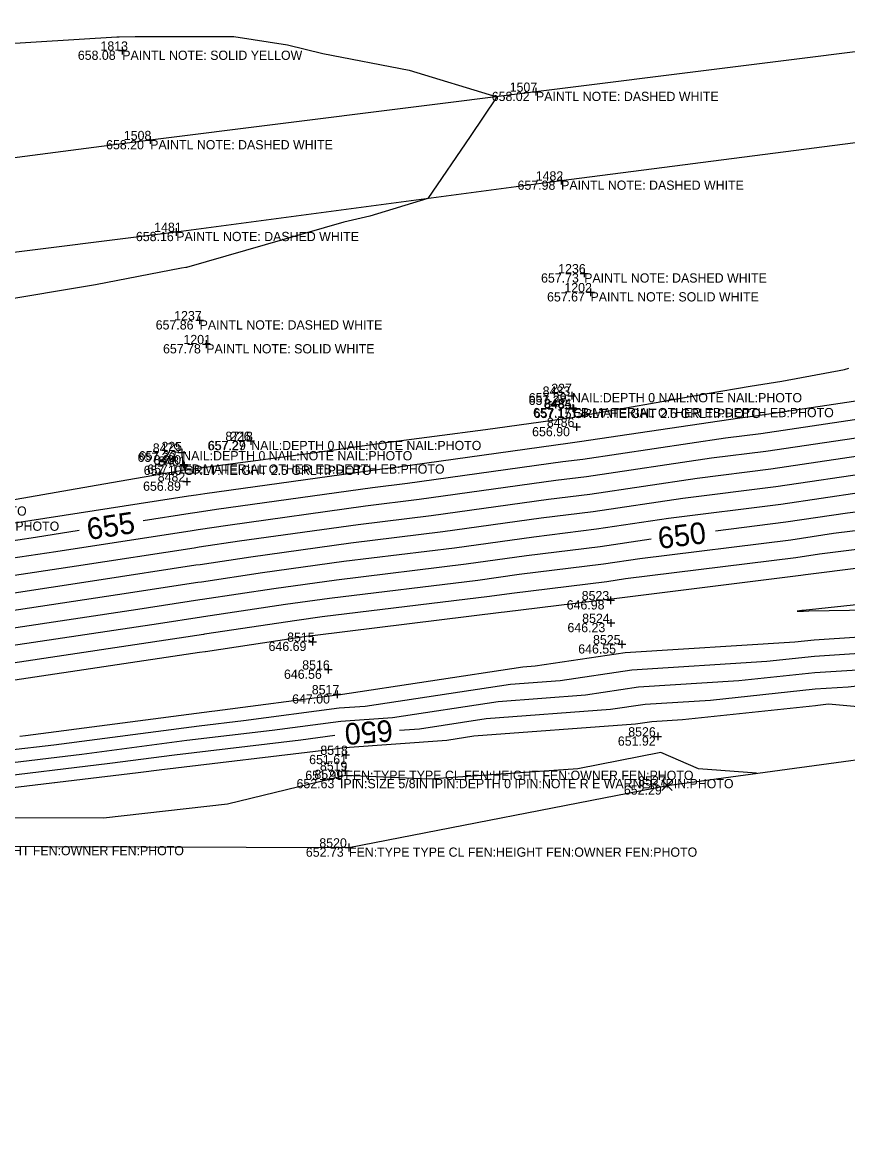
# Model space of a CAD drawing. Extents: x 2129350 to 2137777, y 657588 to 659885.
# Drawn here: x 2137058.3 to 2137165.4, y 659500.4 to 659645.7 of the extents above; entities that cross this region are included whole.
import ezdxf

# ---------------------------------------------------------------- set-up
doc = ezdxf.new("R2010")
doc.units = 0
for name, color, linetype in [('DT_X_Contour_Major', 7, 'Continuous'), ('DT_X_Contour_Minor', 7, 'Continuous'), ('DT_X_TIN_Hull', 7, 'Continuous'), ('PV_X_COP', 7, 'Continuous'), ('SV_X_Random_Point', 7, 'Continuous'), ('SV_X_Shot_Marker', 7, 'Continuous'), ('SV_X_Text_Comment', 7, 'Continuous'), ('SV_X_Text_Elevation', 7, 'Continuous'), ('SV_X_Text_Name', 7, 'Continuous')]:
    doc.layers.add(name, color=color, linetype=linetype)

msp = doc.modelspace()

# ---------------------------------------------------------------- linework, layer by layer
at = {"layer": 'DT_X_Contour_Major'}
for points in [[(2137172.96, 659595.16), (2137154.11, 659592.36), (2137149.56, 659591.79), (2137131.04, 659589.03), (2137128.45, 659588.72), (2137108.28, 659585.9), (2137103.73, 659585.35), (2137083.46, 659582.52), (2137080.96, 659582.14), (2137080.06, 659582.02), (2137073.96, 659581.07)], [(2137185.66, 659561.81), (2137186.02, 659561.92), (2137202.67, 659569.03), (2137203.49, 659569.4), (2137203.85, 659569.47), (2137208.53, 659577.19), (2137208.6, 659577.9), (2137209.91, 659579.08), (2137211.75, 659580.57), (2137208.96, 659582.38), (2137207.67, 659582.74), (2137201.34, 659585.84), (2137199.41, 659587.7), (2137196.28, 659587.87), (2137187.65, 659586.47), (2137180.58, 659583.97), (2137180.41, 659583.95), (2137165.37, 659582.06), (2137157.37, 659580.87), (2137148.25, 659579.73)], [(2137065.66, 659579.79), (2137059.96, 659578.91), (2137055.35, 659578.22), (2137035.4, 659575.14), (2137030.64, 659574.42), (2137029.91, 659574.31), (2137027.87, 659574.1), (2137007.86, 659571.21), (2137003.16, 659570.73), (2136983.42, 659567.88), (2136978.85, 659567.41), (2136966.73, 659565.31)], [(2137139.91, 659578.68), (2137133.27, 659577.69), (2137123.7, 659576.53), (2137115.88, 659575.44), (2137099.06, 659573.38), (2137090.93, 659572.25), (2137081.64, 659570.86), (2137081.29, 659570.81), (2137073.28, 659569.57), (2137056.57, 659567.06), (2137048.72, 659565.85), (2137040.9, 659564.68)], [(2137107.22, 659553.9), (2137109.84, 659554.09), (2137118.47, 659555.39), (2137134.62, 659556.61), (2137139.12, 659557.27), (2137147.61, 659557.81), (2137161.19, 659559.25), (2137165.48, 659559.53), (2137185.66, 659561.81)], [(2136999.53, 659541.77), (2137004.03, 659542.32), (2137014, 659542.92), (2137029.46, 659544.91), (2137033.05, 659545.13), (2137044.85, 659546.54), (2137053.18, 659547.63), (2137069.64, 659549.6), (2137078, 659550.69), (2137094.42, 659552.65), (2137098.85, 659553.23)]]:
    msp.add_lwpolyline(points, dxfattribs=at)
at = {"layer": 'DT_X_Contour_Minor'}
for points in [[(2137049.54, 659642.59), (2137070.55, 659643.87), (2137070.6, 659643.87), (2137070.82, 659643.88), (2137072.92, 659643.93), (2137085.71, 659643.91), (2137092.68, 659642.83), (2137097.28, 659641.7), (2137108.47, 659639.55), (2137119.86, 659636.1), (2137116.42, 659630.95), (2137110.91, 659622.91), (2137103.39, 659620.62), (2137100.02, 659619.8), (2137079.59, 659613.95), (2137079.47, 659613.92), (2137078.93, 659613.84), (2137067.75, 659611.69), (2137054.53, 659609.5)], [(2137054.71, 659583.41), (2137068.83, 659585.86), (2137079.32, 659587.69), (2137079.37, 659587.62), (2137079.68, 659587.66), (2137080.38, 659587.83), (2137095.38, 659589.82), (2137105.17, 659591.17), (2137118.37, 659592.93), (2137129.96, 659594.53), (2137129.98, 659594.58), (2137147.17, 659597.6), (2137152.75, 659598.53), (2137156.86, 659599.2), (2137164.99, 659600.68), (2137165.57, 659600.89)], [(2137235.01, 659580.48), (2137243.05, 659588.78), (2137222.18, 659593.7), (2137220.5, 659597.96), (2137205.28, 659595.3), (2137202.31, 659596.75), (2137201.57, 659597.47), (2137200.36, 659597.53), (2137182.03, 659594.57), (2137179.15, 659593.55), (2137178.79, 659593.49), (2137172.64, 659592.72), (2137154.76, 659590.06), (2137147.71, 659589.18), (2137131.49, 659586.76), (2137127.5, 659586.28), (2137109.8, 659583.81), (2137102.8, 659582.95), (2137084.95, 659580.46), (2137081.09, 659579.89), (2137080.31, 659579.78), (2137062.63, 659577.04), (2137055.59, 659575.99)], [(2137176.28, 659598.05), (2137153.46, 659594.65), (2137151.42, 659594.4), (2137130.6, 659591.3), (2137129.4, 659591.16), (2137106.75, 659587.99), (2137104.66, 659587.74), (2137081.97, 659584.57), (2137080.82, 659584.4), (2137079.82, 659584.26), (2137057.3, 659580.78)], [(2137226.74, 659580.57), (2137231.13, 659585.1), (2137219.73, 659587.79), (2137217.32, 659593.93), (2137206.22, 659592), (2137202.07, 659594.03), (2137201.03, 659595.03), (2137199.34, 659595.12), (2137183.44, 659592.54), (2137179.5, 659591.16), (2137179.2, 659591.11), (2137170.82, 659590.06), (2137155.41, 659587.76), (2137145.86, 659586.57), (2137131.93, 659584.5), (2137126.55, 659583.84), (2137111.32, 659581.72), (2137101.86, 659580.56), (2137086.45, 659578.41), (2137081.23, 659577.63), (2137080.55, 659577.53), (2137065.29, 659575.17), (2137055.84, 659573.76)], [(2137218.46, 659580.66), (2137219.2, 659581.42), (2137217.29, 659581.87), (2137214.13, 659589.91), (2137207.16, 659588.69), (2137201.82, 659591.3), (2137200.49, 659592.58), (2137198.32, 659592.7), (2137184.84, 659590.52), (2137179.86, 659588.76), (2137179.6, 659588.72), (2137169.01, 659587.39), (2137156.07, 659585.46), (2137144, 659583.96), (2137132.38, 659582.23), (2137125.6, 659581.4), (2137112.84, 659579.62), (2137100.93, 659578.17), (2137087.94, 659576.36), (2137081.37, 659575.37), (2137080.8, 659575.29), (2137067.95, 659573.31), (2137056.08, 659571.52)], [(2137167.19, 659584.73), (2137156.72, 659583.17), (2137142.15, 659581.35), (2137132.82, 659579.96), (2137124.65, 659578.96), (2137114.36, 659577.53), (2137099.99, 659575.78), (2137089.43, 659574.3), (2137081.51, 659573.11), (2137081.04, 659573.05), (2137070.62, 659571.44), (2137056.32, 659569.29)], [(2137180.82, 659581.56), (2137163.55, 659579.4), (2137158.02, 659578.57), (2137138.44, 659576.13), (2137133.71, 659575.42), (2137122.74, 659574.09), (2137117.4, 659573.34), (2137098.13, 659570.99), (2137092.42, 659570.19), (2137081.78, 659568.6), (2137081.53, 659568.56), (2137075.94, 659567.7), (2137056.81, 659564.83)], [(2137181.22, 659579.17), (2137161.73, 659576.73), (2137158.67, 659576.28), (2137136.58, 659573.52), (2137134.16, 659573.16), (2137121.79, 659571.65), (2137118.92, 659571.25), (2137097.19, 659568.6), (2137093.91, 659568.14), (2137081.92, 659566.34), (2137081.78, 659566.32), (2137078.61, 659565.83), (2137057.05, 659562.6)], [(2137181.63, 659576.79), (2137159.92, 659574.07), (2137159.33, 659573.98), (2137134.73, 659570.91), (2137134.6, 659570.89), (2137120.84, 659569.21), (2137120.44, 659569.16), (2137096.26, 659566.2), (2137095.41, 659566.09), (2137082.06, 659564.08), (2137082.02, 659564.08), (2137081.27, 659563.96), (2137057.3, 659560.37)], [(2137190.06, 659573.4), (2137182.25, 659572.05), (2137177.88, 659571.37), (2137159.63, 659569.44), (2137159.46, 659569.42), (2137158.84, 659569.36), (2137159.35, 659569.36), (2137159.65, 659569.36), (2137160.36, 659569.38), (2137181.52, 659569.73), (2137186.58, 659571.41), (2137186.51, 659571.61), (2137190.06, 659573.4)], [(2137057.95, 659553.13), (2137058.69, 659553.22), (2137082.85, 659556.37), (2137083.26, 659556.41), (2137099.14, 659558.49), (2137099.26, 659558.5), (2137123.22, 659562.12), (2137124.84, 659562.24), (2137136.52, 659563.96), (2137158.55, 659565.37), (2137161.05, 659565.63), (2137177.41, 659566.7), (2137181.77, 659567.19)], [(2137056.36, 659551.29), (2137062.34, 659552.01), (2137081.23, 659554.47), (2137086.98, 659555.16), (2137099.38, 659556.78), (2137102.79, 659557.03), (2137121.64, 659559.88), (2137128.1, 659560.36), (2137137.39, 659561.73), (2137154.9, 659562.85), (2137161.1, 659563.5), (2137173.44, 659564.31), (2137183.07, 659565.4)], [(2137054.77, 659549.46), (2137065.99, 659550.8), (2137079.62, 659552.58), (2137090.7, 659553.91), (2137099.63, 659555.07), (2137106.31, 659555.56), (2137120.05, 659557.63), (2137131.36, 659558.49), (2137138.25, 659559.5), (2137151.26, 659560.33), (2137161.14, 659561.38), (2137169.46, 659561.92), (2137184.36, 659563.6)], [(2137051.58, 659545.79), (2137073.29, 659548.39), (2137076.38, 659548.8), (2137098.14, 659551.4), (2137100.11, 659551.66), (2137113.37, 659552.62), (2137116.88, 659553.15), (2137137.87, 659554.73), (2137139.98, 659555.04), (2137143.96, 659555.3), (2137161.24, 659557.12), (2137161.51, 659557.14), (2137162.92, 659557.3), (2137189.44, 659554.88)], [(2137153.56, 659548.3), (2137146.03, 659548.88), (2137141.14, 659551.02), (2137130.36, 659548.89), (2137111.06, 659547.56), (2137100.22, 659548.01), (2137084.91, 659544.3), (2137068.81, 659542.49), (2137044.54, 659542.55)]]:
    msp.add_lwpolyline(points, dxfattribs=at)
at = {"layer": 'DT_X_TIN_Hull'}
msp.add_lwpolyline([(2136302.89, 659419.89), (2136345.27, 659428.48), (2136391.43, 659437.5), (2136450.04, 659448.99), (2136489.52, 659457.63), (2136542.25, 659466.78), (2136596.64, 659474.92), (2136680.8, 659483.85), (2136722.38, 659493.38), (2136738.74, 659495.63), (2136783.78, 659502), (2136843.47, 659510.83), (2136902.11, 659519.35), (2136937.73, 659522.76), (2136977.16, 659531.24), (2137034.04, 659538.87), (2137100.67, 659538.67), (2137141.97, 659546.72), (2137190.29, 659553.31), (2137205.51, 659567.67), (2137219.2, 659576.65), (2137216.8, 659580.68), (2137242.81, 659580.4), (2137253.63, 659571.75)], dxfattribs=at)
at = {"layer": 'PV_X_COP'}
for points in [[(2137275.59, 659654.74), (2137225.49, 659648.9), (2137175.37, 659643.04), (2137124.94, 659636.74), (2137074.86, 659630.47), (2137024.65, 659623.94), (2136974.44, 659617.7), (2136924.61, 659610.44), (2136875.04, 659603.35), (2136825.3, 659596.22), (2136775.02, 659588.45), (2136725.25, 659580.73), (2136676.14, 659572.88), (2136626.42, 659564.48), (2136576.82, 659555.17), (2136527.33, 659546.2), (2136478.17, 659536.47), (2136428.93, 659527.79), (2136379.64, 659519.25), (2136329.85, 659510.95), (2136280.38, 659502.64)], [(2136283.69, 659491.06), (2136332.92, 659499.96), (2136382.66, 659507.92), (2136432.22, 659516.18), (2136481.88, 659524.41), (2136530.83, 659534.32), (2136580.2, 659543.45), (2136629.4, 659552.49), (2136679.29, 659560.41), (2136728.6, 659569.29), (2136778.34, 659577.19), (2136828.18, 659584.68), (2136877.81, 659591.29), (2136928.17, 659598.69), (2136978.01, 659606.02), (2137027.73, 659612.26), (2137078.25, 659618.56), (2137128.21, 659625.22), (2137178.15, 659631.69), (2137228.57, 659637.49), (2137278.76, 659642.81)]]:
    msp.add_lwpolyline(points, dxfattribs=at)
at = {"layer": 'SV_X_Random_Point'}
for p, q in [((2137141.3, 659546.06), (2137142.64, 659547.39)), ((2137141.3, 659547.39), (2137142.64, 659546.06))]:
    msp.add_line(p, q, dxfattribs=at)
at = {"layer": 'SV_X_Shot_Marker'}
for p, q in [((2137070.74, 659642.08), (2137071.74, 659642.08)), ((2137071.24, 659642.58), (2137071.24, 659641.58)), ((2137071.24, 659642.08), (2137071.24, 659642.08)), ((2137124.94, 659637.24), (2137124.94, 659636.24)), ((2137124.44, 659636.74), (2137125.44, 659636.74)), ((2137124.94, 659636.74), (2137124.94, 659636.74)), ((2137074.36, 659630.47), (2137075.36, 659630.47)), ((2137074.86, 659630.97), (2137074.86, 659629.97)), ((2137074.86, 659630.47), (2137074.86, 659630.47)), ((2137128.21, 659625.72), (2137128.21, 659624.72)), ((2137127.71, 659625.22), (2137128.71, 659625.22)), ((2137128.21, 659625.22), (2137128.21, 659625.22)), ((2137077.75, 659618.56), (2137078.75, 659618.56)), ((2137078.25, 659619.06), (2137078.25, 659618.06)), ((2137078.25, 659618.56), (2137078.25, 659618.56)), ((2137131.2, 659613.68), (2137131.2, 659612.68)), ((2137130.7, 659613.18), (2137131.7, 659613.18)), ((2137131.2, 659613.18), (2137131.2, 659613.18)), ((2137131.52, 659610.73), (2137132.52, 659610.73)), ((2137132.02, 659611.23), (2137132.02, 659610.23)), ((2137132.02, 659610.73), (2137132.02, 659610.73)), ((2137080.78, 659607.09), (2137081.78, 659607.09)), ((2137081.28, 659607.59), (2137081.28, 659606.59)), ((2137081.28, 659607.09), (2137081.28, 659607.09)), ((2137081.64, 659603.99), (2137082.64, 659603.99)), ((2137082.14, 659604.49), (2137082.14, 659603.49)), ((2137082.14, 659603.99), (2137082.14, 659603.99)), ((2137129.59, 659597.8), (2137129.59, 659596.8)), ((2137129.09, 659597.3), (2137130.09, 659597.3)), ((2137129.59, 659597.3), (2137129.59, 659597.3)), ((2137129.72, 659596.21), (2137129.72, 659595.21)), ((2137129.22, 659595.71), (2137130.22, 659595.71)), ((2137129.3, 659595.6), (2137130.3, 659595.6)), ((2137129.72, 659595.71), (2137129.72, 659595.71)), ((2137129.8, 659596.1), (2137129.8, 659595.1)), ((2137129.8, 659595.6), (2137129.8, 659595.6)), ((2137130.22, 659593.74), (2137130.22, 659592.74)), ((2137087.91, 659591.93), (2137087.91, 659590.93)), ((2137129.72, 659593.24), (2137130.72, 659593.24)), ((2137130.22, 659593.24), (2137130.22, 659593.24)), ((2137078.97, 659590.41), (2137078.97, 659589.41)), ((2137087.41, 659591.43), (2137088.41, 659591.43)), ((2137087.91, 659591.43), (2137087.91, 659591.43)), ((2137078.47, 659589.91), (2137079.47, 659589.91)), ((2137078.97, 659589.91), (2137078.97, 659589.91)), ((2137078.69, 659588.38), (2137079.69, 659588.38)), ((2137078.77, 659588.22), (2137079.77, 659588.22)), ((2137079.19, 659588.88), (2137079.19, 659587.88)), ((2137079.19, 659588.38), (2137079.19, 659588.38)), ((2137079.27, 659588.72), (2137079.27, 659587.72)), ((2137079.27, 659588.22), (2137079.27, 659588.22)), ((2137079.11, 659586.16), (2137080.11, 659586.16)), ((2137079.61, 659586.66), (2137079.61, 659585.66)), ((2137079.61, 659586.16), (2137079.61, 659586.16)), ((2137134.13, 659570.76), (2137135.13, 659570.76)), ((2137134.63, 659571.26), (2137134.63, 659570.26)), ((2137134.63, 659570.76), (2137134.63, 659570.76)), ((2137134.18, 659567.81), (2137135.18, 659567.81)), ((2137134.68, 659568.31), (2137134.68, 659567.31)), ((2137134.68, 659567.81), (2137134.68, 659567.81)), ((2137095.93, 659565.87), (2137095.93, 659564.87)), ((2137095.43, 659565.37), (2137096.43, 659565.37)), ((2137095.93, 659565.37), (2137095.93, 659565.37)), ((2137135.6, 659565.04), (2137136.6, 659565.04)), ((2137136.1, 659565.54), (2137136.1, 659564.54)), ((2137136.1, 659565.04), (2137136.1, 659565.04)), ((2137097.48, 659561.76), (2137098.48, 659561.76)), ((2137097.98, 659562.26), (2137097.98, 659561.26)), ((2137097.98, 659561.76), (2137097.98, 659561.76)), ((2137098.63, 659558.55), (2137099.63, 659558.55)), ((2137099.13, 659559.05), (2137099.13, 659558.05)), ((2137099.13, 659558.55), (2137099.13, 659558.55)), ((2137140.25, 659553.08), (2137141.25, 659553.08)), ((2137140.75, 659553.58), (2137140.75, 659552.58)), ((2137140.75, 659553.08), (2137140.75, 659553.08)), ((2137100.25, 659551.19), (2137100.25, 659550.19)), ((2137099.75, 659550.69), (2137100.75, 659550.69)), ((2137100.25, 659550.69), (2137100.25, 659550.69)), ((2137099.69, 659548.64), (2137100.69, 659548.64)), ((2137100.19, 659549.14), (2137100.19, 659548.14)), ((2137100.19, 659548.64), (2137100.19, 659548.64)), ((2137100.17, 659538.67), (2137101.17, 659538.67)), ((2137100.67, 659539.17), (2137100.67, 659538.17)), ((2137100.67, 659538.67), (2137100.67, 659538.67))]:
    msp.add_line(p, q, dxfattribs=at)

# ---------------------------------------------------------------- texts
at = {"layer": 'DT_X_Contour_Major'}
for s, rotation, p in [('655', 8.7873, (2137066.86, 659578.56)), ('650', 7.1831, (2137140.95, 659577.4)), ('650', 184.5432, (2137106.24, 659555.25))]:
    msp.add_text(s, height=2.8, rotation=rotation, dxfattribs=at).set_placement(p)
at = {"layer": 'SV_X_Text_Comment'}
for s, p in [('PAINTL NOTE: SOLID YELLOW', (2137071.24, 659640.88)), ('PAINTL NOTE: DASHED WHITE', (2137124.94, 659635.54)), ('PAINTL NOTE: DASHED WHITE', (2137074.86, 659629.27)), ('PAINTL NOTE: DASHED WHITE', (2137128.21, 659624.02)), ('PAINTL NOTE: DASHED WHITE', (2137078.25, 659617.36)), ('PAINTL NOTE: DASHED WHITE', (2137131.2, 659611.98)), ('PAINTL NOTE: SOLID WHITE', (2137132.02, 659609.53)), ('PAINTL NOTE: DASHED WHITE', (2137081.28, 659605.89)), ('PAINTL NOTE: SOLID WHITE', (2137082.14, 659602.79)), ('NAIL:DEPTH 0 NAIL:NOTE NAIL:PHOTO', (2137129.61, 659596.44)), ('EB:MATERIAL OTHER EB:DEPTH EB:PHOTO', (2137129.72, 659594.51)), ('GRLT:HEIGHT 2.5 GRLT:PHOTO', (2137129.8, 659594.4)), ('NAIL:DEPTH 0 NAIL:NOTE NAIL:PHOTO', (2137087.98, 659590.24)), ('NAIL:DEPTH 0 NAIL:NOTE NAIL:PHOTO', (2137079.02, 659588.91)), ('EB:MATERIAL OTHER EB:DEPTH EB:PHOTO', (2137079.19, 659587.18)), ('GRLT:HEIGHT 2.5 GRLT:PHOTO', (2137079.27, 659587.02)), ('NAIL:DEPTH 0 NAIL:NOTE NAIL:PHOTO', (2137028.96, 659581.73)), ('EB:MATERIAL OTHER EB:DEPTH EB:PHOTO', (2137029.18, 659579.77)), ('FEN:TYPE TYPE CL FEN:HEIGHT FEN:OWNER FEN:PHOTO', (2137100.19, 659547.44)), ('IPIN:SIZE 5/8IN IPIN:DEPTH 0 IPIN:NOTE R E WARNER IPIN:PHOTO', (2137099.5, 659546.36)), ('FEN:TYPE TYPE CL FEN:HEIGHT FEN:OWNER FEN:PHOTO', (2137034.04, 659537.67)), ('FEN:TYPE TYPE CL FEN:HEIGHT FEN:OWNER FEN:PHOTO', (2137100.67, 659537.47))]:
    msp.add_text(s, height=1.2, dxfattribs=at).set_placement(p)
at = {"layer": 'SV_X_Text_Elevation'}
for s, p in [('658.08', (2137065.47, 659640.88)), ('658.02', (2137119.2, 659635.54)), ('658.20', (2137069.14, 659629.27)), ('657.98', (2137122.55, 659624.02)), ('658.16', (2137073.01, 659617.36)), ('657.73', (2137125.6, 659611.98)), ('657.67', (2137126.38, 659609.53)), ('657.86', (2137075.58, 659605.89)), ('657.78', (2137076.53, 659602.79)), ('657.29', (2137124, 659596.44)), ('657.27', (2137123.99, 659596.1)), ('657.17', (2137124.57, 659594.51)), ('657.15', (2137124.65, 659594.4)), ('656.90', (2137124.44, 659592.04)), ('657.27', (2137082.31, 659590.23)), ('657.29', (2137082.37, 659590.24)), ('657.30', (2137073.23, 659588.71)), ('657.32', (2137073.38, 659588.91)), ('657.10', (2137074.02, 659587.02)), ('657.11', (2137074.47, 659587.18)), ('656.89', (2137073.94, 659584.96)), ('646.98', (2137128.93, 659569.56)), ('646.23', (2137129.03, 659566.61)), ('646.69', (2137090.23, 659564.17)), ('646.55', (2137130.43, 659563.84)), ('646.56', (2137092.23, 659560.56)), ('647.00', (2137093.29, 659557.35)), ('651.92', (2137135.57, 659551.88)), ('651.61', (2137095.5, 659549.49)), ('651.99', (2137095, 659547.44)), ('652.63', (2137093.86, 659546.36)), ('652.29', (2137136.36, 659545.53)), ('652.73', (2137095.07, 659537.47))]:
    msp.add_text(s, height=1.2, dxfattribs=at).set_placement(p)
at = {"layer": 'SV_X_Text_Name'}
for s, p in [('1813', (2137068.41, 659642.08)), ('1507', (2137121.53, 659636.74)), ('1508', (2137071.44, 659630.47)), ('1482', (2137124.91, 659625.22)), ('1481', (2137075.38, 659618.56)), ('1236', (2137127.83, 659613.18)), ('1202', (2137128.63, 659610.73)), ('1237', (2137077.98, 659607.09)), ('1201', (2137079.18, 659603.99)), ('8483', (2137125.81, 659597.3)), ('227', (2137126.92, 659597.65)), ('8484', (2137125.95, 659595.71)), ('8485', (2137126.02, 659595.6)), ('8486', (2137126.36, 659593.24)), ('8718', (2137084.62, 659591.43)), ('226', (2137085.22, 659591.44)), ('8479', (2137075.2, 659589.91)), ('225', (2137076.32, 659590.11)), ('8480', (2137075.3, 659588.38)), ('8481', (2137075.92, 659588.22)), ('8482', (2137075.84, 659586.16)), ('8523', (2137130.88, 659570.76)), ('8524', (2137130.94, 659567.81)), ('8515', (2137092.64, 659565.37)), ('8525', (2137132.35, 659565.04)), ('8516', (2137094.6, 659561.76)), ('8517', (2137095.84, 659558.55)), ('8526', (2137136.92, 659553.08)), ('8518', (2137096.95, 659550.69)), ('8519', (2137096.89, 659548.64)), ('8521', (2137096.18, 659547.56)), ('8527', (2137138.22, 659546.72)), ('8520', (2137096.82, 659538.67))]:
    msp.add_text(s, height=1.2, dxfattribs=at).set_placement(p)

doc.saveas('drawing.dxf')
